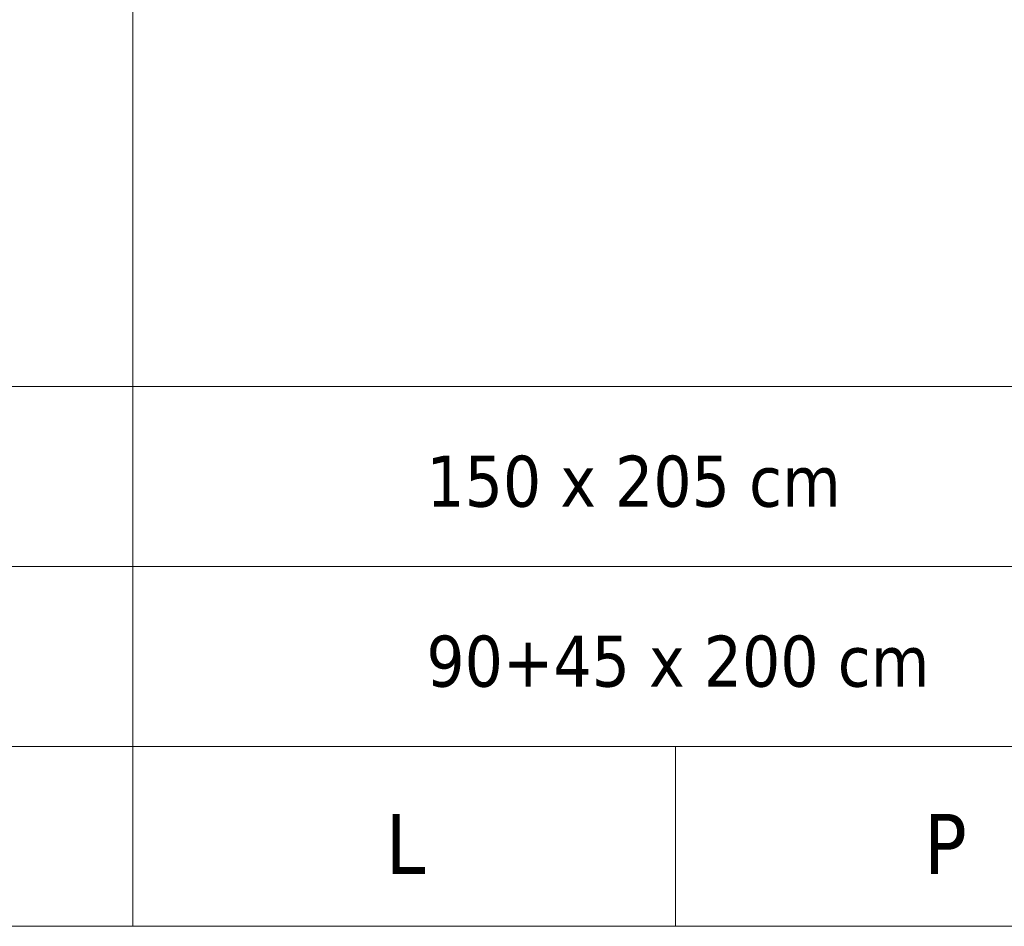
# Model space of a CAD drawing. Header units: millimetres. Extents: x 15214 to 140083, y -437840 to -79279.
# Tile 552 of 656: x 76258 to 76586, y -206056 to -205753. Entities that reach past the tile are written whole.
import ezdxf

# ---------------------------------------------------------------- set-up
doc = ezdxf.new("R2010")
doc.units = ezdxf.units.MM
doc.layers.add('B_widok', color=8, linetype='Continuous', lineweight=9)
doc.styles.add('ARIAL', font='tahoma.ttf')

msp = doc.modelspace()

# ---------------------------------------------------------------- linework, layer by layer
at = {"layer": 'B_widok', "linetype": 'ByBlock', "ltscale": 5}
for p, q in [((76295.54229, -206055.56413), (76295.54235, -204883.26665)), ((72280.68993, -205875.56434), (77016.87118, -205875.56437)), ((72280.68993, -205935.56434), (77016.82378, -205935.56437)), ((72280.68993, -205995.56434), (77016.77639, -205995.56437)), ((72280.68993, -205995.56434), (77016.77638, -205995.56724)), ((76476.42563, -205995.56416), (76476.42563, -206055.56459)), ((72280.68976, -206055.5641), (77016.72899, -206055.56412))]:
    msp.add_line(p, q, dxfattribs=at)

# ---------------------------------------------------------------- texts
at = {"layer": 'B_widok', "linetype": 'ByBlock', "ltscale": 5, "attachment_point": 1, "style": 'ARIAL'}
for s, insert, char_height, width in [('150 x 205 cm', (76393.38543, -205898.6411), 17, 162.7637979), ('90+45 x 200 cm', (76393.38543, -205958.6411), 17, 212.0486332), ('\\pxqc;L', (76296.4258, -206018.09344), 20, 180), ('\\pxqc;P', (76476.4258, -206018.09344), 20, 180)]:
    msp.add_mtext(s, dxfattribs=dict(at, insert=insert, char_height=char_height, width=width))

doc.saveas('drawing.dxf')
